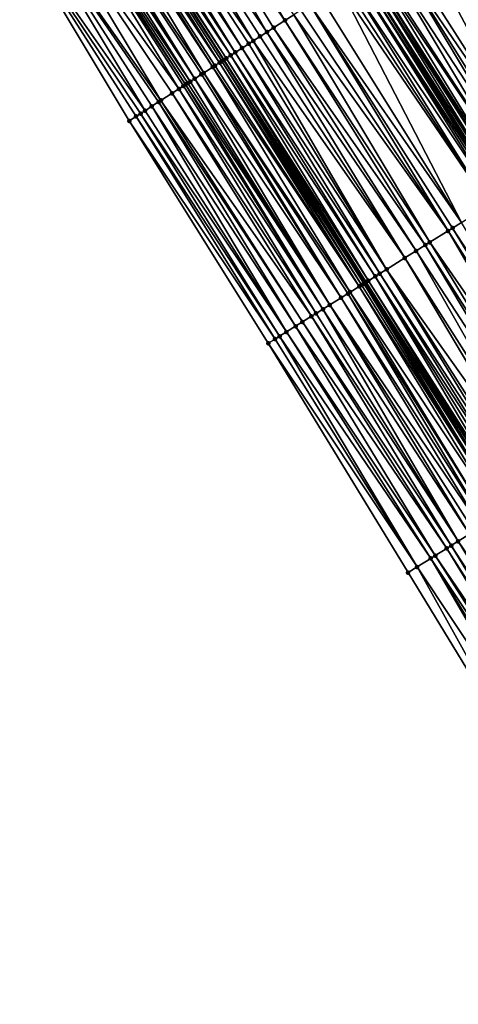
# Model space of a CAD drawing. Header units: feet. Extents: x 2004186 to 2014793, y 836912 to 864902.
# Tile 453 of 974: x 2009824 to 2009856, y 848911 to 848984. Entities that reach past the tile are written whole.
import ezdxf

# ---------------------------------------------------------------- set-up
doc = ezdxf.new("R2010")
doc.units = ezdxf.units.FT
doc.header["$LTSCALE"] = 100
doc.header["$MEASUREMENT"] = 0
for name, color, linetype, lineweight in [('EP_Travel Lane', 5, 'Continuous', 40), ('GPL_Skip Line', 2, 'Continuous', 40), ('Road Shots', 4, 'Continuous', 200), ('Road X-Section', 30, 'Continuous', 13)]:
    doc.layers.add(name, color=color, linetype=linetype, lineweight=lineweight)
doc.layers.add('I-77 SB_MM21-27-Surface-Border', color=7, linetype='Continuous')
doc.layers.add('I-77 SB_MM21-27-Surface-TIN', color=7, linetype='Continuous')

msp = doc.modelspace()

# ---------------------------------------------------------------- linework, layer by layer
at = {"layer": 'EP_Travel Lane'}
msp.add_polyline3d([(2009922.732590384, 848845.9093054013, 427.7466532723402), (2009912.311521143, 848862.9794874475, 427.6353479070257), (2009901.890393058, 848880.049765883, 427.5545564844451), (2009891.469273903, 848897.1200296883, 427.4691715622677), (2009881.063165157, 848913.8753565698, 427.4190355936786), (2009870.463312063, 848930.8352990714, 427.3590392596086), (2009859.863490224, 848947.7951915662, 427.2796639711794), (2009849.263633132, 848964.755140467, 427.2221198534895), (2009838.720720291, 848981.3424521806, 427.1364189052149), (2009827.963152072, 848998.2030135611, 427.0771608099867), (2009817.205627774, 849015.0635061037, 426.9972308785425), (2009806.448035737, 849031.9241048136, 426.949170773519), (2009795.557487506, 849048.2402471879, 426.8732766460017), (2009784.392036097, 849064.8334639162, 426.7987282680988), (2009773.226573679, 849081.4266970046, 426.7300865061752), (2009762.061131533, 849098.0198999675, 426.6504041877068), (2009750.965655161, 849114.3226856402, 426.583410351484)], dxfattribs=at)
at = {"layer": 'GPL_Skip Line'}
msp.add_polyline3d([(2009933.158281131, 848852.2558033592, 428.2070710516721), (2009922.774190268, 848869.3486734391, 428.1384617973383), (2009912.390098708, 848886.4415446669, 428.0702190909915), (2009902.006056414, 848903.5343347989, 427.976362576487), (2009891.530412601, 848920.4104319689, 427.9136971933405), (2009880.92433474, 848937.3665026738, 427.8573967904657), (2009870.318280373, 848954.3225358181, 427.7865722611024), (2009859.712203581, 848971.2786048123, 427.72960863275), (2009849.022044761, 848987.9779411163, 427.6566642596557), (2009838.194197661, 849004.7931455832, 427.5752317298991), (2009827.36634023, 849021.608366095, 427.4986247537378), (2009816.538476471, 849038.4235964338, 427.4249755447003), (2009805.637161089, 849054.960949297, 427.3642147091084), (2009794.594976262, 849071.6363890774, 427.304301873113), (2009783.5527462, 849088.3118971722, 427.2693528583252), (2009772.510594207, 849104.9872873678, 427.1912455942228), (2009761.310572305, 849121.3920772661, 427.0964918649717)], dxfattribs=at)
at = {"layer": 'I-77 SB_MM21-27-Surface-Border', "color": 3, "linetype": 'ByBlock', "lineweight": -2}
msp.add_polyline3d([(2009916.190808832, 848841.9269525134, 427.4272913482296), (2009906.306348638, 848859.323898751, 427.3652300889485), (2009894.37184794, 848875.4729130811, 427.2132154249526), (2009883.974851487, 848892.5579192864, 427.142303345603), (2009873.97081867, 848909.4472396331, 427.0527480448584), (2009862.872036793, 848926.0958827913, 427.0244709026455), (2009852.451987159, 848943.1679908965, 426.9473174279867), (2009842.031924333, 848960.2401201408, 426.8784663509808), (2009831.674598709, 848976.8038825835, 426.8050204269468), (2009821.351448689, 848993.9443379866, 426.7822035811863), (2009811.028325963, 849011.0847510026, 426.7466182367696), (2009801.041554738, 849028.441653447, 426.6923110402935), (2009791.258311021, 849045.3737114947, 426.6573367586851), (2009780.997530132, 849062.5701654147, 426.6372701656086), (2009770.903162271, 849079.8775549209, 426.6196813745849), (2009759.976796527, 849096.630165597, 426.552056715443), (2009748.890434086, 849112.9045776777, 426.4880582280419)], dxfattribs=at)
at = {"layer": 'I-77 SB_MM21-27-Surface-TIN', "color": 128, "linetype": 'ByBlock', "lineweight": -2}
for points in [[(2009832.95303116, 849001.4171747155, 427.3256394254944), (2009831.944198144, 849000.7673624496, 427.2782707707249), (2009843.276117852, 848984.276817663, 427.3780630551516)], [(2009832.95303116, 849001.4171747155, 427.3256394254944), (2009843.276117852, 848984.276817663, 427.3780630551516), (2009843.948677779, 848984.7100187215, 427.4074997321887)], [(2009831.944198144, 849000.7673624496, 427.2782707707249), (2009830.59909195, 848999.9009391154, 427.2130119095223), (2009841.931010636, 848983.4103959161, 427.3132814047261)], [(2009831.944198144, 849000.7673624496, 427.2782707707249), (2009842.435431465, 848983.7352953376, 427.3349458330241), (2009843.276117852, 848984.276817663, 427.3780630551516)], [(2009831.944198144, 849000.7673624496, 427.2782707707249), (2009841.931010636, 848983.4103959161, 427.3132814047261), (2009842.435431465, 848983.7352953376, 427.3349458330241)], [(2009830.59909195, 848999.9009391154, 427.2130119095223), (2009829.590269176, 848999.2511109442, 427.1608559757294), (2009840.922197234, 848982.7605531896, 427.256744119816)], [(2009830.59909195, 848999.9009391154, 427.2130119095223), (2009841.426600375, 848983.0854800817, 427.286676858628), (2009841.931010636, 848983.4103959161, 427.3132814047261)], [(2009830.59909195, 848999.9009391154, 427.2130119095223), (2009840.922197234, 848982.7605531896, 427.256744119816), (2009841.426600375, 848983.0854800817, 427.286676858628)], [(2009829.590269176, 848999.2511109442, 427.1608559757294), (2009829.085844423, 848998.9262176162, 427.1410258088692), (2009840.081497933, 848982.2190509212, 427.2196637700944)], [(2009829.590269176, 848999.2511109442, 427.1608559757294), (2009840.585925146, 848982.5439404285, 427.2383441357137), (2009840.922197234, 848982.7605531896, 427.256744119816)], [(2009829.590269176, 848999.2511109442, 427.1608559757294), (2009840.081497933, 848982.2190509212, 427.2196637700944), (2009840.585925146, 848982.5439404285, 427.2383441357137)], [(2009828.581431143, 848998.6013064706, 427.1158327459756), (2009828.077034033, 848998.2763702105, 427.0830805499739), (2009839.240809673, 848981.6775315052, 427.1774222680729)], [(2009829.085844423, 848998.9262176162, 427.1410258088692), (2009828.581431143, 848998.6013064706, 427.1158327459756), (2009839.577079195, 848981.8941482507, 427.1970214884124)], [(2009828.581431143, 848998.6013064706, 427.1158327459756), (2009839.240809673, 848981.6775315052, 427.1774222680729), (2009839.577079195, 848981.8941482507, 427.1970214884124)], [(2009829.085844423, 848998.9262176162, 427.1410258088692), (2009839.577079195, 848981.8941482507, 427.1970214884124), (2009840.081497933, 848982.2190509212, 427.2196637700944)], [(2009827.236292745, 848997.7349331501, 427.0656274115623), (2009826.900012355, 848997.5183332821, 427.0511081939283), (2009837.895704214, 848980.8111070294, 427.1118191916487)], [(2009827.740748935, 848998.0597776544, 427.0707621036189), (2009827.236292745, 848997.7349331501, 427.0656274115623), (2009838.400161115, 848981.1359504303, 427.1166220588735)], [(2009827.236292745, 848997.7349331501, 427.0656274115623), (2009838.063846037, 848980.9194044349, 427.1183177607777), (2009838.400161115, 848981.1359504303, 427.1166220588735)], [(2009827.236292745, 848997.7349331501, 427.0656274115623), (2009837.895704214, 848980.8111070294, 427.1118191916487), (2009838.063846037, 848980.9194044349, 427.1183177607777)], [(2009827.908897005, 848998.1680653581, 427.0743405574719), (2009827.740748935, 848998.0597776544, 427.0707621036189), (2009838.720720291, 848981.3424521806, 427.1364189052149)], [(2009827.740748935, 848998.0597776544, 427.0707621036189), (2009838.568301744, 848981.2442496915, 427.12367912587), (2009838.720720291, 848981.3424521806, 427.1364189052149)], [(2009827.740748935, 848998.0597776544, 427.0707621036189), (2009838.400161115, 848981.1359504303, 427.1166220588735), (2009838.568301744, 848981.2442496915, 427.12367912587)], [(2009827.908897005, 848998.1680653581, 427.0743405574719), (2009838.720720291, 848981.3424521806, 427.1364189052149), (2009827.963152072, 848998.2030135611, 427.0771608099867)], [(2009828.077034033, 848998.2763702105, 427.0830805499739), (2009827.963152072, 848998.2030135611, 427.0771608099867), (2009838.904553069, 848981.4608946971, 427.1517844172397)], [(2009838.904553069, 848981.4608946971, 427.1517844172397), (2009827.963152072, 848998.2030135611, 427.0771608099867), (2009838.720720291, 848981.3424521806, 427.1364189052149)], [(2009828.077034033, 848998.2763702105, 427.0830805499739), (2009838.904553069, 848981.4608946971, 427.1517844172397), (2009839.240809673, 848981.6775315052, 427.1774222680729)], [(2009826.059279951, 848996.9768824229, 427.029501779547), (2009825.72299296, 848996.7602928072, 427.0180684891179), (2009836.550562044, 848979.9447395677, 427.0633767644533)], [(2009826.900012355, 848997.5183332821, 427.0511081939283), (2009826.059279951, 848996.9768824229, 427.029501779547), (2009837.223154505, 848980.3778901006, 427.0776057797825)], [(2009826.059279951, 848996.9768824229, 427.029501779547), (2009837.055009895, 848980.269597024, 427.0724100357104), (2009837.223154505, 848980.3778901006, 427.0776057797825)], [(2009826.059279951, 848996.9768824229, 427.029501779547), (2009836.550562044, 848979.9447395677, 427.0633767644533), (2009837.055009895, 848980.269597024, 427.0724100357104)], [(2009826.900012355, 848997.5183332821, 427.0511081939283), (2009837.223154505, 848980.3778901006, 427.0776057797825), (2009837.895704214, 848980.8111070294, 427.1118191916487)], [(2009824.882354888, 848996.218695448, 426.9523672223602), (2009823.705394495, 848995.4605633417, 426.891747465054), (2009835.373587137, 848979.1866300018, 427.0095409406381)], [(2009825.050485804, 848996.327009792, 426.9639640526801), (2009824.882354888, 848996.218695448, 426.9523672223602), (2009835.878011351, 848979.5115241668, 427.0296232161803)], [(2009824.882354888, 848996.218695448, 426.9523672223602), (2009835.709868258, 848979.4032287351, 427.0237186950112), (2009835.878011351, 848979.5115241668, 427.0296232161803)], [(2009824.882354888, 848996.218695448, 426.9523672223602), (2009835.373587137, 848979.1866300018, 427.0095409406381), (2009835.709868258, 848979.4032287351, 427.0237186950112)], [(2009825.554859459, 848996.6519824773, 427.0076797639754), (2009825.050485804, 848996.327009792, 426.9639640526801), (2009836.214275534, 848979.7281492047, 427.0517183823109)], [(2009825.050485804, 848996.327009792, 426.9639640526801), (2009836.046145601, 848979.6198333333, 427.0396617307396), (2009836.214275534, 848979.7281492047, 427.0517183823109)], [(2009825.050485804, 848996.327009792, 426.9639640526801), (2009835.878011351, 848979.5115241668, 427.0296232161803), (2009836.046145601, 848979.6198333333, 427.0396617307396)], [(2009825.72299296, 848996.7602928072, 427.0180684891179), (2009825.554859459, 848996.6519824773, 427.0076797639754), (2009836.550562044, 848979.9447395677, 427.0633767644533)], [(2009825.554859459, 848996.6519824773, 427.0076797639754), (2009836.214275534, 848979.7281492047, 427.0517183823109), (2009836.550562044, 848979.9447395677, 427.0633767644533)], [(2009823.705394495, 848995.4605633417, 426.891747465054), (2009822.528414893, 848994.702461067, 426.8401066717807), (2009834.028513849, 848978.3201555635, 426.9288997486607)], [(2009823.705394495, 848995.4605633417, 426.891747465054), (2009834.869183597, 848978.8617037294, 426.9797947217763), (2009835.373587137, 848979.1866300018, 427.0095409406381)], [(2009823.705394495, 848995.4605633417, 426.891747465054), (2009834.028513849, 848978.3201555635, 426.9288997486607), (2009834.869183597, 848978.8617037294, 426.9797947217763)], [(2009822.528414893, 848994.702461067, 426.8401066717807), (2009821.351448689, 848993.9443379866, 426.7822035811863), (2009832.851546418, 848977.5620343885, 426.8715697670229)], [(2009822.528414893, 848994.702461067, 426.8401066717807), (2009833.860373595, 848978.2118557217, 426.9216678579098), (2009834.028513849, 848978.3201555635, 426.9288997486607)], [(2009822.528414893, 848994.702461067, 426.8401066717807), (2009833.355964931, 848977.886937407, 426.8943168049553), (2009833.860373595, 848978.2118557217, 426.9216678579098)], [(2009822.528414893, 848994.702461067, 426.8401066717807), (2009832.851546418, 848977.5620343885, 426.8715697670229), (2009833.355964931, 848977.886937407, 426.8943168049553)], [(2009821.351448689, 848993.9443379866, 426.7822035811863), (2009832.515274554, 848977.3454212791, 426.8530649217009), (2009832.851546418, 848977.5620343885, 426.8715697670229)], [(2009821.351448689, 848993.9443379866, 426.7822035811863), (2009832.179007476, 848977.1288007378, 426.8323232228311), (2009832.515274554, 848977.3454212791, 426.8530649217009)], [(2009821.351448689, 848993.9443379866, 426.7822035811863), (2009831.674598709, 848976.8038825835, 426.8050204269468), (2009832.179007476, 848977.1288007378, 426.8323232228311)], [(2009856.222810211, 848992.6160719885, 427.9850357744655), (2009855.045833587, 848991.8579650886, 427.9320023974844), (2009865.613315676, 848974.9628234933, 427.9930209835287)], [(2009855.045833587, 848991.8579650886, 427.9320023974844), (2009854.036986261, 848991.2081750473, 427.891322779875), (2009864.93470756, 848974.5391596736, 427.9652160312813)], [(2009855.045833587, 848991.8579650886, 427.9320023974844), (2009864.93470756, 848974.5391596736, 427.9652160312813), (2009865.613315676, 848974.9628234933, 427.9930209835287)], [(2009854.036986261, 848991.2081750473, 427.891322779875), (2009853.19629057, 848990.6666671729, 427.852555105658), (2009863.916807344, 848973.9036447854, 427.9161389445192)], [(2009854.036986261, 848991.2081750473, 427.891322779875), (2009863.916807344, 848973.9036447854, 427.9161389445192), (2009864.93470756, 848974.5391596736, 427.9652160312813)], [(2009853.19629057, 848990.6666671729, 427.852555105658), (2009851.851169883, 848989.800266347, 427.7940704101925), (2009862.559600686, 848973.0563018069, 427.854628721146)], [(2009853.19629057, 848990.6666671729, 427.852555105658), (2009862.559600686, 848973.0563018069, 427.854628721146), (2009863.916807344, 848973.9036447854, 427.9161389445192)], [(2009851.851169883, 848989.800266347, 427.7940704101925), (2009851.346753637, 848989.4753598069, 427.7702633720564), (2009862.559600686, 848973.0563018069, 427.854628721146)], [(2009850.674194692, 848989.0421572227, 427.7403674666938), (2009850.001615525, 848988.6089860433, 427.7199241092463), (2009860.863073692, 848971.997152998, 427.7892476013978)], [(2009851.346753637, 848989.4753598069, 427.7702633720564), (2009850.674194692, 848989.0421572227, 427.7403674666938), (2009861.541692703, 848972.4207993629, 427.8103384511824)], [(2009850.674194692, 848989.0421572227, 427.7403674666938), (2009860.863073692, 848971.997152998, 427.7892476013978), (2009861.541692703, 848972.4207993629, 427.8103384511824)], [(2009851.346753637, 848989.4753598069, 427.7702633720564), (2009861.880996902, 848972.6326310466, 427.8241539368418), (2009862.559600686, 848973.0563018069, 427.854628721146)], [(2009851.346753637, 848989.4753598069, 427.7702633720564), (2009861.541692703, 848972.4207993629, 427.8103384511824), (2009861.880996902, 848972.6326310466, 427.8241539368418)], [(2009849.329071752, 848988.1757598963, 427.6829361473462), (2009849.022044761, 848987.9779411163, 427.6566642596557), (2009859.712203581, 848971.2786048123, 427.72960863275)], [(2009849.497199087, 848988.2840798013, 427.6962068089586), (2009849.329071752, 848988.1757598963, 427.6829361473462), (2009860.014826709, 848971.4675521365, 427.7463800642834)], [(2009849.329071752, 848988.1757598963, 427.6829361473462), (2009859.712203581, 848971.2786048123, 427.72960863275), (2009860.014826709, 848971.4675521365, 427.7463800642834)], [(2009849.833476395, 848988.5006844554, 427.712166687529), (2009849.497199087, 848988.2840798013, 427.6962068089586), (2009860.184466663, 848971.5734874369, 427.760772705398)], [(2009849.497199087, 848988.2840798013, 427.6962068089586), (2009860.014826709, 848971.4675521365, 427.7463800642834), (2009860.184466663, 848971.5734874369, 427.760772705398)], [(2009850.001615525, 848988.6089860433, 427.7199241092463), (2009849.833476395, 848988.5006844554, 427.712166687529), (2009860.863073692, 848971.997152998, 427.7892476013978)], [(2009849.833476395, 848988.5006844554, 427.712166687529), (2009860.184466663, 848971.5734874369, 427.760772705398), (2009860.863073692, 848971.997152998, 427.7892476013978)], [(2009848.48840525, 848987.6342066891, 427.6305238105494), (2009847.983950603, 848987.3093597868, 427.6246670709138), (2009858.996924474, 848970.8320404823, 427.6985470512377)], [(2009848.824696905, 848987.8507890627, 427.6397774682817), (2009848.48840525, 848987.6342066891, 427.6305238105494), (2009859.336229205, 848971.0438713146, 427.7120350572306)], [(2009848.48840525, 848987.6342066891, 427.6305238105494), (2009859.166579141, 848970.937952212, 427.703873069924), (2009859.336229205, 848971.0438713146, 427.7120350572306)], [(2009848.48840525, 848987.6342066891, 427.6305238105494), (2009858.996924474, 848970.8320404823, 427.6985470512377), (2009859.166579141, 848970.937952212, 427.703873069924)], [(2009848.824696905, 848987.8507890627, 427.6397774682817), (2009859.505882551, 848971.1497851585, 427.7181742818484), (2009849.022044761, 848987.9779411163, 427.6566642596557)], [(2009848.824696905, 848987.8507890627, 427.6397774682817), (2009859.336229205, 848971.0438713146, 427.7120350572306), (2009859.505882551, 848971.1497851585, 427.7181742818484)], [(2009859.505882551, 848971.1497851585, 427.7181742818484), (2009859.712203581, 848971.2786048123, 427.72960863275), (2009849.022044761, 848987.9779411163, 427.6566642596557)], [(2009847.311398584, 848986.8761464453, 427.5915333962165), (2009845.966312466, 848986.0096919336, 427.5168899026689), (2009856.452175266, 848969.2432511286, 427.5750339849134)], [(2009847.647666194, 848987.0927661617, 427.61202679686), (2009847.311398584, 848986.8761464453, 427.5915333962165), (2009858.487964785, 848970.5142983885, 427.6799132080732)], [(2009847.311398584, 848986.8761464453, 427.5915333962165), (2009856.452175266, 848969.2432511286, 427.5750339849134), (2009858.487964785, 848970.5142983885, 427.6799132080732)], [(2009847.983950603, 848987.3093597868, 427.6246670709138), (2009847.647666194, 848987.0927661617, 427.61202679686), (2009858.487964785, 848970.5142983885, 427.6799132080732)], [(2009847.983950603, 848987.3093597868, 427.6246670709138), (2009858.487964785, 848970.5142983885, 427.6799132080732), (2009858.996924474, 848970.8320404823, 427.6985470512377)], [(2009845.966312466, 848986.0096919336, 427.5168899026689), (2009845.125645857, 848985.4681388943, 427.464528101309), (2009856.452175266, 848969.2432511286, 427.5750339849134)], [(2009845.125645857, 848985.4681388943, 427.464528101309), (2009844.45309924, 848985.0349171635, 427.42886930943), (2009855.434291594, 848968.6077097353, 427.5157615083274)], [(2009845.125645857, 848985.4681388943, 427.464528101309), (2009855.773589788, 848968.8195510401, 427.5332778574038), (2009856.452175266, 848969.2432511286, 427.5750339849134)], [(2009845.125645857, 848985.4681388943, 427.464528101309), (2009855.434291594, 848968.6077097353, 427.5157615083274), (2009855.773589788, 848968.8195510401, 427.5332778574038)], [(2009843.948677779, 848984.7100187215, 427.4074997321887), (2009843.276117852, 848984.276817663, 427.3780630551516), (2009854.077082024, 848967.7603714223, 427.4560458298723)], [(2009844.45309924, 848985.0349171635, 427.42886930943), (2009843.948677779, 848984.7100187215, 427.4074997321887), (2009855.434291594, 848968.6077097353, 427.5157615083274)], [(2009843.948677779, 848984.7100187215, 427.4074997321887), (2009854.077082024, 848967.7603714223, 427.4560458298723), (2009855.434291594, 848968.6077097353, 427.5157615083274)], [(2009842.435431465, 848983.7352953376, 427.3349458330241), (2009841.931010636, 848983.4103959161, 427.3132814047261), (2009853.059191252, 848967.1248414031, 427.4011485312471)], [(2009843.276117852, 848984.276817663, 427.3780630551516), (2009842.435431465, 848983.7352953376, 427.3349458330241), (2009853.737783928, 848967.5485299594, 427.4384686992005)], [(2009842.435431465, 848983.7352953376, 427.3349458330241), (2009853.059191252, 848967.1248414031, 427.4011485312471), (2009853.737783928, 848967.5485299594, 427.4384686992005)], [(2009843.276117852, 848984.276817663, 427.3780630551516), (2009853.737783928, 848967.5485299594, 427.4384686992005), (2009854.077082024, 848967.7603714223, 427.4560458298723)], [(2009841.426600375, 848983.0854800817, 427.286676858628), (2009840.922197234, 848982.7605531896, 427.256744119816), (2009852.210943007, 848966.5952425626, 427.3590584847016)], [(2009841.931010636, 848983.4103959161, 427.3132814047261), (2009841.426600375, 848983.0854800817, 427.286676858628), (2009852.210943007, 848966.5952425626, 427.3590584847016)], [(2009841.931010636, 848983.4103959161, 427.3132814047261), (2009852.210943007, 848966.5952425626, 427.3590584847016), (2009853.059191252, 848967.1248414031, 427.4011485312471)], [(2009840.081497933, 848982.2190509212, 427.2196637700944), (2009839.577079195, 848981.8941482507, 427.1970214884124), (2009850.344790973, 848965.4301345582, 427.2700932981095)], [(2009840.585925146, 848982.5439404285, 427.2383441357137), (2009840.081497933, 848982.2190509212, 427.2196637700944), (2009850.853753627, 848965.7478719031, 427.2869004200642)], [(2009840.081497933, 848982.2190509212, 427.2196637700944), (2009850.344790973, 848965.4301345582, 427.2700932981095), (2009850.853753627, 848965.7478719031, 427.2869004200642)], [(2009840.922197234, 848982.7605531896, 427.256744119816), (2009840.585925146, 848982.5439404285, 427.2383441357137), (2009850.853753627, 848965.7478719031, 427.2869004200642)], [(2009840.922197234, 848982.7605531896, 427.256744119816), (2009850.853753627, 848965.7478719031, 427.2869004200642), (2009852.210943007, 848966.5952425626, 427.3590584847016)], [(2009839.240809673, 848981.6775315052, 427.1774222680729), (2009838.904553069, 848981.4608946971, 427.1517844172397), (2009849.496547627, 848964.9005278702, 427.2249845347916)], [(2009839.577079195, 848981.8941482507, 427.1970214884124), (2009839.240809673, 848981.6775315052, 427.1774222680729), (2009850.005487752, 848965.2183013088, 427.2556754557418)], [(2009839.240809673, 848981.6775315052, 427.1774222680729), (2009849.496547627, 848964.9005278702, 427.2249845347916), (2009850.005487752, 848965.2183013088, 427.2556754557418)], [(2009839.577079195, 848981.8941482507, 427.1970214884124), (2009850.005487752, 848965.2183013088, 427.2556754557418), (2009850.344790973, 848965.4301345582, 427.2700932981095)], [(2009837.895704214, 848980.8111070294, 427.1118191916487), (2009837.223154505, 848980.3778901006, 427.0776057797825), (2009848.139304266, 848964.0532436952, 427.1860935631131)], [(2009838.063846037, 848980.9194044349, 427.1183177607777), (2009837.895704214, 848980.8111070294, 427.1118191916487), (2009848.817894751, 848964.4769357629, 427.2247643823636)], [(2009837.895704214, 848980.8111070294, 427.1118191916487), (2009848.139304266, 848964.0532436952, 427.1860935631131), (2009848.817894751, 848964.4769357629, 427.2247643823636)], [(2009838.400161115, 848981.1359504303, 427.1166220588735), (2009838.063846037, 848980.9194044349, 427.1183177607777), (2009848.817894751, 848964.4769357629, 427.2247643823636)], [(2009838.568301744, 848981.2442496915, 427.12367912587), (2009838.400161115, 848981.1359504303, 427.1166220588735), (2009848.987553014, 848964.5828417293, 427.2278734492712)], [(2009838.400161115, 848981.1359504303, 427.1166220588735), (2009848.817894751, 848964.4769357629, 427.2247643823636), (2009848.987553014, 848964.5828417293, 427.2278734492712)], [(2009838.568301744, 848981.2442496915, 427.12367912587), (2009849.157219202, 848964.6887350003, 427.2260990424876), (2009838.720720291, 848981.3424521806, 427.1364189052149)], [(2009838.568301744, 848981.2442496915, 427.12367912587), (2009848.987553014, 848964.5828417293, 427.2278734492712), (2009849.157219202, 848964.6887350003, 427.2260990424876)], [(2009838.904553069, 848981.4608946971, 427.1517844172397), (2009838.720720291, 848981.3424521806, 427.1364189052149), (2009849.326892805, 848964.7946163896, 427.2197543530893)], [(2009849.157219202, 848964.6887350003, 427.2260990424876), (2009849.263633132, 848964.755140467, 427.2221198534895), (2009838.720720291, 848981.3424521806, 427.1364189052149)], [(2009849.326892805, 848964.7946163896, 427.2197543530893), (2009838.720720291, 848981.3424521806, 427.1364189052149), (2009849.263633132, 848964.755140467, 427.2221198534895)], [(2009838.904553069, 848981.4608946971, 427.1517844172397), (2009849.326892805, 848964.7946163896, 427.2197543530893), (2009849.496547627, 848964.9005278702, 427.2249845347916)], [(2009837.055009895, 848980.269597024, 427.0724100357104), (2009836.550562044, 848979.9447395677, 427.0633767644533), (2009847.460686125, 848963.6295959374, 427.1644669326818)], [(2009837.223154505, 848980.3778901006, 427.0776057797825), (2009837.055009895, 848980.269597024, 427.0724100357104), (2009847.460686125, 848963.6295959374, 427.1644669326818)], [(2009837.223154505, 848980.3778901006, 427.0776057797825), (2009847.969648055, 848963.9473344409, 427.1817197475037), (2009848.139304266, 848964.0532436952, 427.1860935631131)], [(2009837.223154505, 848980.3778901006, 427.0776057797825), (2009847.460686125, 848963.6295959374, 427.1644669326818), (2009847.969648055, 848963.9473344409, 427.1817197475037)], [(2009835.709868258, 848979.4032287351, 427.0237186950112), (2009835.373587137, 848979.1866300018, 427.0095409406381), (2009846.103489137, 848962.7822374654, 427.0969968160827)], [(2009835.878011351, 848979.5115241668, 427.0296232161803), (2009835.709868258, 848979.4032287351, 427.0237186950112), (2009846.103489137, 848962.7822374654, 427.0969968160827)], [(2009836.046145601, 848979.6198333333, 427.0396617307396), (2009835.878011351, 848979.5115241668, 427.0296232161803), (2009846.612437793, 848963.0999972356, 427.1224301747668)], [(2009835.878011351, 848979.5115241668, 427.0296232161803), (2009846.103489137, 848962.7822374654, 427.0969968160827), (2009846.612437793, 848963.0999972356, 427.1224301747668)], [(2009836.214275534, 848979.7281492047, 427.0517183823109), (2009836.046145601, 848979.6198333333, 427.0396617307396), (2009846.612437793, 848963.0999972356, 427.1224301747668)], [(2009836.550562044, 848979.9447395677, 427.0633767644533), (2009836.214275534, 848979.7281492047, 427.0517183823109), (2009846.612437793, 848963.0999972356, 427.1224301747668)], [(2009836.550562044, 848979.9447395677, 427.0633767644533), (2009846.612437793, 848963.0999972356, 427.1224301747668), (2009847.460686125, 848963.6295959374, 427.1644669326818)], [(2009834.869183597, 848978.8617037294, 426.9797947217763), (2009834.028513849, 848978.3201555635, 426.9288997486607), (2009845.255249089, 848962.2526254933, 427.0498556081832)], [(2009835.373587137, 848979.1866300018, 427.0095409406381), (2009834.869183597, 848978.8617037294, 426.9797947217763), (2009845.594540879, 848962.4644770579, 427.071318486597)], [(2009834.869183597, 848978.8617037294, 426.9797947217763), (2009845.255249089, 848962.2526254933, 427.0498556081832), (2009845.594540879, 848962.4644770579, 427.071318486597)], [(2009835.373587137, 848979.1866300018, 427.0095409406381), (2009845.594540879, 848962.4644770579, 427.071318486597), (2009846.103489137, 848962.7822374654, 427.0969968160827)], [(2009833.355964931, 848977.886937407, 426.8943168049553), (2009832.851546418, 848977.5620343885, 426.8715697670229), (2009843.389119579, 848961.0874814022, 426.9470093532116)], [(2009833.860373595, 848978.2118557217, 426.9216678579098), (2009833.355964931, 848977.886937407, 426.8943168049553), (2009844.067708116, 848961.5111765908, 426.9868806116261)], [(2009833.355964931, 848977.886937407, 426.8943168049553), (2009843.389119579, 848961.0874814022, 426.9470093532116), (2009844.067708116, 848961.5111765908, 426.9868806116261)], [(2009834.028513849, 848978.3201555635, 426.9288997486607), (2009833.860373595, 848978.2118557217, 426.9216678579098), (2009844.576660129, 848961.828930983, 427.010245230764)], [(2009833.860373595, 848978.2118557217, 426.9216678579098), (2009844.067708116, 848961.5111765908, 426.9868806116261), (2009844.576660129, 848961.828930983, 427.010245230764)], [(2009834.028513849, 848978.3201555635, 426.9288997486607), (2009844.576660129, 848961.828930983, 427.010245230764), (2009845.255249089, 848962.2526254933, 427.0498556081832)], [(2009832.179007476, 848977.1288007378, 426.8323232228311), (2009831.674598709, 848976.8038825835, 426.8050204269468), (2009842.540882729, 848960.5578643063, 426.8978971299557)], [(2009832.515274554, 848977.3454212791, 426.8530649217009), (2009832.179007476, 848977.1288007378, 426.8323232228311), (2009842.880181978, 848960.76970392, 426.9147630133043)], [(2009832.179007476, 848977.1288007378, 426.8323232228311), (2009842.540882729, 848960.5578643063, 426.8978971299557), (2009842.880181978, 848960.76970392, 426.9147630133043)], [(2009832.851546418, 848977.5620343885, 426.8715697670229), (2009832.515274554, 848977.3454212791, 426.8530649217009), (2009843.389119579, 848961.0874814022, 426.9470093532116)], [(2009832.515274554, 848977.3454212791, 426.8530649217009), (2009842.880181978, 848960.76970392, 426.9147630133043), (2009843.389119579, 848961.0874814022, 426.9470093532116)], [(2009831.674598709, 848976.8038825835, 426.8050204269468), (2009842.031924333, 848960.2401201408, 426.8784663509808), (2009842.540882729, 848960.5578643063, 426.8978971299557)], [(2009856.452175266, 848969.2432511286, 427.5750339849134), (2009855.773589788, 848968.8195510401, 427.5332778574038), (2009866.70260748, 848952.0651716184, 427.6237789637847)], [(2009855.434291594, 848968.6077097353, 427.5157615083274), (2009854.077082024, 848967.7603714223, 427.4560458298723), (2009865.51506723, 848951.323721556, 427.5603543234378)], [(2009855.773589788, 848968.8195510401, 427.5332778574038), (2009855.434291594, 848968.6077097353, 427.5157615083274), (2009866.193667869, 848951.7473973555, 427.5927695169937)], [(2009855.434291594, 848968.6077097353, 427.5157615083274), (2009865.51506723, 848951.323721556, 427.5603543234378), (2009866.193667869, 848951.7473973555, 427.5927695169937)], [(2009855.773589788, 848968.8195510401, 427.5332778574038), (2009866.193667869, 848951.7473973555, 427.5927695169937), (2009866.70260748, 848952.0651716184, 427.6237789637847)], [(2009853.737783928, 848967.5485299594, 427.4384686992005), (2009853.059191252, 848967.1248414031, 427.4011485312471), (2009863.988211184, 848950.3704583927, 427.4902610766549)], [(2009854.077082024, 848967.7603714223, 427.4560458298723), (2009853.737783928, 848967.5485299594, 427.4384686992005), (2009864.497158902, 848950.6882196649, 427.5162736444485)], [(2009853.737783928, 848967.5485299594, 427.4384686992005), (2009863.988211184, 848950.3704583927, 427.4902610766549), (2009864.497158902, 848950.6882196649, 427.5162736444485)], [(2009854.077082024, 848967.7603714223, 427.4560458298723), (2009864.497158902, 848950.6882196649, 427.5162736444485), (2009865.51506723, 848951.323721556, 427.5603543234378)], [(2009853.059191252, 848967.1248414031, 427.4011485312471), (2009852.210943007, 848966.5952425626, 427.3590584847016), (2009862.970309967, 848949.7349451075, 427.4417975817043)], [(2009853.059191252, 848967.1248414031, 427.4011485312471), (2009862.970309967, 848949.7349451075, 427.4417975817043), (2009863.988211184, 848950.3704583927, 427.4902610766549)], [(2009852.210943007, 848966.5952425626, 427.3590584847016), (2009850.853753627, 848965.7478719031, 427.2869004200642), (2009862.461367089, 848949.4171760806, 427.412802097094)], [(2009852.210943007, 848966.5952425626, 427.3590584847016), (2009862.461367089, 848949.4171760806, 427.412802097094), (2009862.970309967, 848949.7349451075, 427.4417975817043)], [(2009850.344790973, 848965.4301345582, 427.2700932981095), (2009850.005487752, 848965.2183013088, 427.2556754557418), (2009860.934518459, 848948.4639010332, 427.3381375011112)], [(2009850.853753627, 848965.7478719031, 427.2869004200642), (2009850.344790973, 848965.4301345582, 427.2700932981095), (2009861.27381923, 848948.6757382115, 427.3540676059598)], [(2009850.344790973, 848965.4301345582, 427.2700932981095), (2009860.934518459, 848948.4639010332, 427.3381375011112), (2009861.27381923, 848948.6757382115, 427.3540676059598)], [(2009850.853753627, 848965.7478719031, 427.2869004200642), (2009861.613124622, 848948.8875679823, 427.3671483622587), (2009862.461367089, 848949.4171760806, 427.412802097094)], [(2009850.853753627, 848965.7478719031, 427.2869004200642), (2009861.27381923, 848948.6757382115, 427.3540676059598), (2009861.613124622, 848948.8875679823, 427.3671483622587)], [(2009849.157219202, 848964.6887350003, 427.2260990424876), (2009848.987553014, 848964.5828417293, 427.2278734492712), (2009859.577298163, 848947.6165799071, 427.2850288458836)], [(2009849.157219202, 848964.6887350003, 427.2260990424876), (2009859.863490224, 848947.7951915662, 427.2796639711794), (2009849.263633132, 848964.755140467, 427.2221198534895)], [(2009849.157219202, 848964.6887350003, 427.2260990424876), (2009859.577298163, 848947.6165799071, 427.2850288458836), (2009859.863490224, 848947.7951915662, 427.2796639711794)], [(2009849.326892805, 848964.7946163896, 427.2197543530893), (2009849.263633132, 848964.755140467, 427.2221198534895), (2009859.863490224, 848947.7951915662, 427.2796639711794)], [(2009849.496547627, 848964.9005278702, 427.2249845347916), (2009849.326892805, 848964.7946163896, 427.2197543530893), (2009860.086291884, 848947.9342674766, 427.282690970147)], [(2009849.326892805, 848964.7946163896, 427.2197543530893), (2009859.863490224, 848947.7951915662, 427.2796639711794), (2009859.916635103, 848947.828359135, 427.2786677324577)], [(2009849.326892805, 848964.7946163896, 427.2197543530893), (2009859.916635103, 848947.828359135, 427.2786677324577), (2009860.086291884, 848947.9342674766, 427.282690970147)], [(2009850.005487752, 848965.2183013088, 427.2556754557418), (2009849.496547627, 848964.9005278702, 427.2249845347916), (2009860.255938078, 848948.0401927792, 427.2932384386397)], [(2009849.496547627, 848964.9005278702, 427.2249845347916), (2009860.086291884, 848947.9342674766, 427.282690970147), (2009860.255938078, 848948.0401927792, 427.2932384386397)], [(2009850.005487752, 848965.2183013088, 427.2556754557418), (2009860.59522336, 848948.2520547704, 427.3187130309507), (2009860.934518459, 848948.4639010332, 427.3381375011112)], [(2009850.005487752, 848965.2183013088, 427.2556754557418), (2009860.255938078, 848948.0401927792, 427.2932384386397), (2009860.59522336, 848948.2520547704, 427.3187130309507)], [(2009847.969648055, 848963.9473344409, 427.1817197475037), (2009847.460686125, 848963.6295959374, 427.1644669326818), (2009858.220070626, 848946.7692703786, 427.2363812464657)], [(2009848.139304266, 848964.0532436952, 427.1860935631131), (2009847.969648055, 848963.9473344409, 427.1817197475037), (2009858.559370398, 848946.9811091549, 427.2529259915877)], [(2009847.969648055, 848963.9473344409, 427.1817197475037), (2009858.220070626, 848946.7692703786, 427.2363812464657), (2009858.559370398, 848946.9811091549, 427.2529259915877)], [(2009848.817894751, 848964.4769357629, 427.2247643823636), (2009848.139304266, 848964.0532436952, 427.1860935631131), (2009859.237984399, 848947.4047635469, 427.2771065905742)], [(2009848.139304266, 848964.0532436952, 427.1860935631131), (2009858.559370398, 848946.9811091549, 427.2529259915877), (2009859.237984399, 848947.4047635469, 427.2771065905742)], [(2009848.987553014, 848964.5828417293, 427.2278734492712), (2009848.817894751, 848964.4769357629, 427.2247643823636), (2009859.577298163, 848947.6165799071, 427.2850288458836)], [(2009848.817894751, 848964.4769357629, 427.2247643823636), (2009859.237984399, 848947.4047635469, 427.2771065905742), (2009859.577298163, 848947.6165799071, 427.2850288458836)], [(2009847.460686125, 848963.6295959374, 427.1644669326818), (2009846.612437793, 848963.0999972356, 427.1224301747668), (2009857.880777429, 848946.5574210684, 427.2157845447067)], [(2009847.460686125, 848963.6295959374, 427.1644669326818), (2009857.880777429, 848946.5574210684, 427.2157845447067), (2009858.220070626, 848946.7692703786, 427.2363812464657)], [(2009845.594540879, 848962.4644770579, 427.071318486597), (2009845.255249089, 848962.2526254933, 427.0498556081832), (2009856.184281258, 848945.4982228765, 427.1314025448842)], [(2009846.103489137, 848962.7822374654, 427.0969968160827), (2009845.594540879, 848962.4644770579, 427.071318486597), (2009856.184281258, 848945.4982228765, 427.1314025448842)], [(2009846.612437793, 848963.0999972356, 427.1224301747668), (2009846.103489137, 848962.7822374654, 427.0969968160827), (2009857.032529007, 848946.027822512, 427.173801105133)], [(2009846.103489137, 848962.7822374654, 427.0969968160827), (2009856.184281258, 848945.4982228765, 427.1314025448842), (2009857.032529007, 848946.027822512, 427.173801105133)], [(2009846.612437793, 848963.0999972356, 427.1224301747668), (2009857.371829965, 848946.2396593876, 427.1896147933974), (2009857.880777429, 848946.5574210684, 427.2157845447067)], [(2009846.612437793, 848963.0999972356, 427.1224301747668), (2009857.032529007, 848946.027822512, 427.173801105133), (2009857.371829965, 848946.2396593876, 427.1896147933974)], [(2009844.576660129, 848961.828930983, 427.010245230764), (2009844.067708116, 848961.5111765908, 426.9868806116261), (2009855.33603909, 848944.9686143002, 427.0855650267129)], [(2009845.255249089, 848962.2526254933, 427.0498556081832), (2009844.576660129, 848961.828930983, 427.010245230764), (2009855.675332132, 848945.1804638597, 427.1062576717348)], [(2009844.576660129, 848961.828930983, 427.010245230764), (2009855.33603909, 848944.9686143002, 427.0855650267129), (2009855.675332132, 848945.1804638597, 427.1062576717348)], [(2009845.255249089, 848962.2526254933, 427.0498556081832), (2009855.675332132, 848945.1804638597, 427.1062576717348), (2009856.184281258, 848945.4982228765, 427.1314025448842)], [(2009843.389119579, 848961.0874814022, 426.9470093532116), (2009842.880181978, 848960.76970392, 426.9147630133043), (2009854.148490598, 848944.2271774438, 427.0272201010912)], [(2009844.067708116, 848961.5111765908, 426.9868806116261), (2009843.389119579, 848961.0874814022, 426.9470093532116), (2009854.4877852, 848944.4390245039, 427.0469513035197)], [(2009843.389119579, 848961.0874814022, 426.9470093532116), (2009854.148490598, 848944.2271774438, 427.0272201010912), (2009854.4877852, 848944.4390245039, 427.0469513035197)], [(2009844.067708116, 848961.5111765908, 426.9868806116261), (2009854.4877852, 848944.4390245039, 427.0469513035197), (2009855.33603909, 848944.9686143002, 427.0855650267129)], [(2009842.540882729, 848960.5578643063, 426.8978971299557), (2009842.031924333, 848960.2401201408, 426.8784663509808), (2009853.130592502, 848943.5916591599, 426.9768337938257)], [(2009842.031924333, 848960.2401201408, 426.8784663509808), (2009852.451987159, 848943.1679908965, 426.9473174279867), (2009853.130592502, 848943.5916591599, 426.9768337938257)], [(2009842.880181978, 848960.76970392, 426.9147630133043), (2009842.540882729, 848960.5578643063, 426.8978971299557), (2009853.130592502, 848943.5916591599, 426.9768337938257)], [(2009842.880181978, 848960.76970392, 426.9147630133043), (2009853.130592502, 848943.5916591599, 426.9768337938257), (2009854.148490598, 848944.2271774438, 427.0272201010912)], [(2009857.032529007, 848946.027822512, 427.173801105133), (2009856.184281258, 848945.4982228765, 427.1314025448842), (2009867.452555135, 848928.9557520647, 427.265426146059)], [(2009855.33603909, 848944.9686143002, 427.0855650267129), (2009854.4877852, 848944.4390245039, 427.0469513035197), (2009865.756056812, 848927.8965573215, 427.1823760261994)], [(2009855.675332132, 848945.1804638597, 427.1062576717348), (2009855.33603909, 848944.9686143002, 427.0855650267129), (2009866.095356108, 848928.10839686, 427.199212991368)], [(2009855.33603909, 848944.9686143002, 427.0855650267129), (2009865.756056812, 848927.8965573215, 427.1823760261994), (2009866.095356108, 848928.10839686, 427.199212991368)], [(2009856.184281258, 848945.4982228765, 427.1314025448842), (2009855.675332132, 848945.1804638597, 427.1062576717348), (2009866.604300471, 848928.4261635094, 427.2272923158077)], [(2009855.675332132, 848945.1804638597, 427.1062576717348), (2009866.095356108, 848928.10839686, 427.199212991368), (2009866.604300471, 848928.4261635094, 427.2272923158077)], [(2009856.184281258, 848945.4982228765, 427.1314025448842), (2009866.604300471, 848928.4261635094, 427.2272923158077), (2009867.452555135, 848928.9557520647, 427.265426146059)], [(2009854.148490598, 848944.2271774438, 427.0272201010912), (2009853.130592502, 848943.5916591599, 426.9768337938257), (2009864.22921111, 848926.9432775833, 427.1059118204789)], [(2009854.4877852, 848944.4390245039, 427.0469513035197), (2009854.148490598, 848944.2271774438, 427.0272201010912), (2009865.247103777, 848927.578804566, 427.1596410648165)], [(2009854.148490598, 848944.2271774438, 427.0272201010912), (2009864.568506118, 848927.1551239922, 427.1253914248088), (2009865.247103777, 848927.578804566, 427.1596410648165)], [(2009854.148490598, 848944.2271774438, 427.0272201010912), (2009864.22921111, 848926.9432775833, 427.1059118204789), (2009864.568506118, 848927.1551239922, 427.1253914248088)], [(2009854.4877852, 848944.4390245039, 427.0469513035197), (2009865.247103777, 848927.578804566, 427.1596410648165), (2009865.756056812, 848927.8965573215, 427.1823760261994)], [(2009853.130592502, 848943.5916591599, 426.9768337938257), (2009852.451987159, 848943.1679908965, 426.9473174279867), (2009862.872036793, 848926.0958827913, 427.0244709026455)], [(2009853.130592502, 848943.5916591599, 426.9768337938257), (2009862.872036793, 848926.0958827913, 427.0244709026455), (2009864.22921111, 848926.9432775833, 427.1059118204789)]]:
    msp.add_3dface(points, dxfattribs=at)
at = {"layer": 'Road Shots', "lineweight": 100}
for p in [(2009842.435431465, 848983.7352953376, 427.3349458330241), (2009843.276117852, 848984.276817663, 427.3780630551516), (2009841.426600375, 848983.0854800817, 427.286676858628), (2009841.931010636, 848983.4103959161, 427.3132814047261), (2009840.081497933, 848982.2190509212, 427.2196637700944), (2009840.585925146, 848982.5439404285, 427.2383441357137), (2009840.922197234, 848982.7605531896, 427.256744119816), (2009839.240809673, 848981.6775315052, 427.1774222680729), (2009839.577079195, 848981.8941482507, 427.1970214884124), (2009837.895704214, 848980.8111070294, 427.1118191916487), (2009838.063846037, 848980.9194044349, 427.1183177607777), (2009838.400161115, 848981.1359504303, 427.1166220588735), (2009838.568301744, 848981.2442496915, 427.12367912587), (2009838.904553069, 848981.4608946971, 427.1517844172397), (2009837.055009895, 848980.269597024, 427.0724100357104), (2009837.223154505, 848980.3778901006, 427.0776057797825), (2009835.709868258, 848979.4032287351, 427.0237186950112), (2009835.878011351, 848979.5115241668, 427.0296232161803), (2009836.046145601, 848979.6198333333, 427.0396617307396), (2009836.214275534, 848979.7281492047, 427.0517183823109), (2009836.550562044, 848979.9447395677, 427.0633767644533), (2009834.869183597, 848978.8617037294, 426.9797947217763), (2009835.373587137, 848979.1866300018, 427.0095409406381), (2009833.355964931, 848977.886937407, 426.8943168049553), (2009833.860373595, 848978.2118557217, 426.9216678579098), (2009834.028513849, 848978.3201555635, 426.9288997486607), (2009832.179007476, 848977.1288007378, 426.8323232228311), (2009832.515274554, 848977.3454212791, 426.8530649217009), (2009832.851546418, 848977.5620343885, 426.8715697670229), (2009831.674598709, 848976.8038825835, 426.8050204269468), (2009855.434291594, 848968.6077097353, 427.5157615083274), (2009855.773589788, 848968.8195510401, 427.5332778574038), (2009853.737783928, 848967.5485299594, 427.4384686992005), (2009854.077082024, 848967.7603714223, 427.4560458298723), (2009853.059191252, 848967.1248414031, 427.4011485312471), (2009852.210943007, 848966.5952425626, 427.3590584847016), (2009850.344790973, 848965.4301345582, 427.2700932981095), (2009850.853753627, 848965.7478719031, 427.2869004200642), (2009849.157219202, 848964.6887350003, 427.2260990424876), (2009849.326892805, 848964.7946163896, 427.2197543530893), (2009849.496547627, 848964.9005278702, 427.2249845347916), (2009850.005487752, 848965.2183013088, 427.2556754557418), (2009847.969648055, 848963.9473344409, 427.1817197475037), (2009848.139304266, 848964.0532436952, 427.1860935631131), (2009848.817894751, 848964.4769357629, 427.2247643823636), (2009848.987553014, 848964.5828417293, 427.2278734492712), (2009847.460686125, 848963.6295959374, 427.1644669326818), (2009845.594540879, 848962.4644770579, 427.071318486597), (2009846.103489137, 848962.7822374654, 427.0969968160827), (2009846.612437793, 848963.0999972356, 427.1224301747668), (2009844.576660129, 848961.828930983, 427.010245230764), (2009845.255249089, 848962.2526254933, 427.0498556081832), (2009843.389119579, 848961.0874814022, 426.9470093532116), (2009844.067708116, 848961.5111765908, 426.9868806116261), (2009842.031924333, 848960.2401201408, 426.8784663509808), (2009842.540882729, 848960.5578643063, 426.8978971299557), (2009842.880181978, 848960.76970392, 426.9147630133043), (2009855.33603909, 848944.9686143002, 427.0855650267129), (2009855.675332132, 848945.1804638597, 427.1062576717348), (2009856.184281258, 848945.4982228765, 427.1314025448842), (2009854.148490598, 848944.2271774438, 427.0272201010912), (2009854.4877852, 848944.4390245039, 427.0469513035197), (2009853.130592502, 848943.5916591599, 426.9768337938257), (2009852.451987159, 848943.1679908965, 426.9473174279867)]:
    msp.add_point(p, dxfattribs=at)
at = {"layer": 'Road X-Section', "extrusion": (0.5413748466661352, -0.8407720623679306, 0.003951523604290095), "elevation": 374278.0228878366, "flags": 128}
msp.add_lwpolyline([(2149441.790426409, -1052.171636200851), (2149442.390426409, -1052.144333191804), (2149442.79042641, -1052.123591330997), (2149443.190426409, -1052.105086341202), (2149443.790426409, -1052.082339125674), (2149444.390426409, -1052.054987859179), (2149444.590426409, -1052.047755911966), (2149445.59042641, -1051.996860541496), (2149446.190426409, -1051.967114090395), (2149446.590426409, -1051.952936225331), (2149446.79042641, -1051.947031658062), (2149446.990426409, -1051.936993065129), (2149447.190426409, -1051.924936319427), (2149447.59042641, -1051.913277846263), (2149448.19042641, -1051.904244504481), (2149448.390426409, -1051.899048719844), (2149449.19042641, -1051.86483504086), (2149449.390426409, -1051.858336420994), (2149449.790426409, -1051.860032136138), (2149449.990426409, -1051.852975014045), (2149450.390426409, -1051.824869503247), (2149450.79042641, -1051.799231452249), (2149451.190426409, -1051.779632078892), (2149451.790426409, -1051.756989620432), (2149452.390426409, -1051.73830910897), (2149452.79042641, -1051.719908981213), (2149453.390426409, -1051.689976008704), (2149453.99042641, -1051.663371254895), (2149454.590426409, -1051.641706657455), (2149455.590426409, -1051.598589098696), (2149456.390426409, -1051.569152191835), (2149456.99042641, -1051.547782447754), (2149457.79042641, -1051.512123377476), (2149458.790426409, -1051.459761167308), (2149460.390426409, -1051.38511709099), (2149460.790426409, -1051.364623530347), (2149461.190426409, -1051.351983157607), (2149461.790426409, -1051.346126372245), (2149462.190426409, -1051.336872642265), (2149462.790426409, -1051.293713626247), (2149462.990426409, -1051.280442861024), (2149463.390426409, -1051.26448285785), (2149463.590426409, -1051.256725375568), (2149464.390426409, -1051.236281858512), (2149465.190426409, -1051.206385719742), (2149465.790426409, -1051.182578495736), (2149467.390426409, -1051.124093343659), (2149468.390426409, -1051.085325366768), (2149469.59042641, -1051.044645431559), (2149470.990426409, -1050.991611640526), (2149471.590426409, -1050.966146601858), (2149472.590426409, -1050.920139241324), (2149473.190426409, -1050.901291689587), (2149474.390426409, -1050.863788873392), (2149475.59042641, -1050.822995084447), (2149476.99042641, -1050.765576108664), (2149478.990426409, -1050.677318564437), (2149481.390426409, -1050.581671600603), (2149482.390426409, -1050.546719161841), (2149484.19042641, -1050.473229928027), (2149484.79042641, -1050.454760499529), (2149485.590426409, -1050.43805792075), (2149485.790426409, -1050.433159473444), (2149486.190426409, -1050.427123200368), (2149486.390426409, -1050.407659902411), (2149486.59042641, -1050.382361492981), (2149486.79042641, -1050.359290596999), (2149486.990426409, -1050.350149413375), (2149487.390426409, -1050.348549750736), (2149487.59042641, -1050.343686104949), (2149487.99042641, -1050.326826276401), (2149488.390426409, -1050.314177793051), (2149488.590426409, -1050.298766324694), (2149488.790426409, -1050.28693978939), (2149489.190426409, -1050.275169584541), (2149489.59042641, -1050.266338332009), (2149490.390426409, -1050.243088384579), (2149491.790426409, -1050.194493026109), (2149494.190426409, -1050.115429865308), (2149495.390426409, -1050.07670661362), (2149495.590426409, -1050.071941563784)], dxfattribs=at)
at = {"layer": 'Road X-Section', "extrusion": (0.5294869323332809, -0.8483125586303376, 0.003064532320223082), "elevation": 344002.766669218, "flags": 128}
msp.add_lwpolyline([(2154497.706612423, -627.3320761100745), (2154498.306612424, -627.3126452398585), (2154498.706612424, -627.2957792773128), (2154499.306612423, -627.2635327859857), (2154500.106612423, -627.2236613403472), (2154500.706612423, -627.2002966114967), (2154501.506612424, -627.1606860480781), (2154501.906612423, -627.1392230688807), (2154502.506612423, -627.1135446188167), (2154503.106612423, -627.0881111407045), (2154504.106612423, -627.0460741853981), (2154504.706612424, -627.0288212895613), (2154504.906612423, -627.0244474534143), (2154505.706612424, -626.9857764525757), (2154505.906612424, -626.9826673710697), (2154506.106612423, -626.9844417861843), (2154506.306612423, -626.9907865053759), (2154506.506612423, -626.9855562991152), (2154507.106612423, -626.9548652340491), (2154507.506612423, -626.9404473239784), (2154508.106612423, -626.9236401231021), (2154509.706612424, -626.8514817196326), (2154510.706612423, -626.8093914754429), (2154511.506612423, -626.772071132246), (2154511.906612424, -626.754493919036), (2154513.506612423, -626.6947779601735), (2154513.906612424, -626.6772615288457), (2154514.706612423, -626.6355052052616), (2154517.106612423, -626.5306254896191), (2154517.706612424, -626.5119915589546), (2154517.906612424, -626.5066655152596), (2154518.106612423, -626.4985034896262), (2154518.306612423, -626.4923642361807), (2154518.906612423, -626.4641583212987), (2154519.106612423, -626.4497656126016), (2154519.906612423, -626.421290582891), (2154520.706612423, -626.4001996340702), (2154521.106612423, -626.3863840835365), (2154521.906612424, -626.3559091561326), (2154523.506612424, -626.2943986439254), (2154524.706612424, -626.2453213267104), (2154525.506612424, -626.2175162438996), (2154527.306612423, -626.1413224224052), (2154527.906612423, -626.1185022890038), (2154528.906612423, -626.073099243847), (2154530.306612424, -626.0238964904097), (2154530.506612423, -626.0143286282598), (2154531.106612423, -625.9965733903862), (2154532.106612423, -625.9589571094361), (2154532.706612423, -625.9333657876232), (2154533.706612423, -625.8926286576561), (2154534.906612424, -625.8409343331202), (2154536.106612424, -625.7941126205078), (2154537.106612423, -625.754744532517), (2154538.306612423, -625.714772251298), (2154539.706612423, -625.6574089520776), (2154540.706612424, -625.618826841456), (2154541.306612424, -625.6017727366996), (2154541.906612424, -625.5872119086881), (2154542.306612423, -625.5814704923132), (2154542.506612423, -625.561739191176), (2154542.706612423, -625.5369391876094), (2154542.906612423, -625.5189108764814), (2154543.106612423, -625.5108413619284), (2154543.306612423, -625.5077711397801), (2154543.506612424, -625.5075751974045), (2154544.506612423, -625.4742840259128), (2154544.706612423, -625.4607249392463), (2154544.906612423, -625.4438232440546), (2154545.106612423, -625.4379126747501), (2154545.506612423, -625.4292983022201), (2154546.706612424, -625.3893137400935), (2154548.506612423, -625.3230167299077), (2154549.106612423, -625.3017459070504)], dxfattribs=at)
at = {"layer": 'Road X-Section', "extrusion": (0.5294869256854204, -0.8483125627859, 0.003064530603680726), "elevation": 344022.7497791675, "flags": 128}
msp.add_lwpolyline([(2154497.509309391, -627.3238733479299), (2154498.30930939, -627.2943568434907), (2154499.509309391, -627.2439702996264), (2154499.90930939, -627.2242390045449), (2154500.90930939, -627.1856251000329), (2154501.30930939, -627.164932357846), (2154501.90930939, -627.1397873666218), (2154502.90930939, -627.0973886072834), (2154503.30930939, -627.0815748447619), (2154503.90930939, -627.0554049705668), (2154504.30930939, -627.0348081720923), (2154504.70930939, -627.0182633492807), (2154505.509309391, -626.9940826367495), (2154505.90930939, -626.9861603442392), (2154506.30930939, -626.9925214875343), (2154506.509309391, -626.9884982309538), (2154506.70930939, -626.9779507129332), (2154507.10930939, -626.9524760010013), (2154507.50930939, -626.933051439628), (2154507.90930939, -626.9171212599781), (2154508.30930939, -626.9040404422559), (2154509.30930939, -626.8583864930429), (2154509.90930939, -626.8293908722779), (2154511.10930939, -626.7809271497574), (2154511.70930939, -626.7549144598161), (2154512.90930939, -626.7108335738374), (2154513.70930939, -626.6784182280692), (2154514.309309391, -626.6474086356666), (2154514.70930939, -626.6243594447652), (2154515.709309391, -626.578135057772), (2154516.50930939, -626.5470280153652), (2154516.90930939, -626.5271538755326), (2154517.109309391, -626.5148625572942), (2154517.309309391, -626.5048465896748), (2154517.509309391, -626.4991573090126), (2154517.70930939, -626.4961940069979), (2154517.90930939, -626.4964881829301), (2154518.509309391, -626.4881271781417), (2154518.90930939, -626.4656413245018), (2154519.10930939, -626.4526118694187), (2154519.30930939, -626.4418226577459), (2154519.90930939, -626.416755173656), (2154520.30930939, -626.4037882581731), (2154520.70930939, -626.3926897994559), (2154522.10930939, -626.3439829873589), (2154522.70930939, -626.3231126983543), (2154523.70930939, -626.2831125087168), (2154524.30930939, -626.2591308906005), (2154525.10930939, -626.231577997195), (2154525.709309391, -626.211849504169), (2154526.90930939, -626.1679352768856), (2154528.10930939, -626.1143210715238), (2154528.50930939, -626.0932592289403), (2154529.30930939, -626.0589276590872), (2154529.70930939, -626.0459798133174), (2154530.10930939, -626.0355620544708), (2154530.30930939, -626.0274602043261), (2154530.509309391, -626.0150199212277), (2154530.70930939, -626.0053837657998), (2154530.90930939, -626.0037956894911), (2154531.70930939, -625.9791177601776), (2154532.50930939, -625.9466123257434), (2154534.30930939, -625.868157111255), (2154535.10930939, -625.8326257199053), (2154536.70930939, -625.7694781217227), (2154537.30930939, -625.7453887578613), (2154538.10930939, -625.7185281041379), (2154538.90930939, -625.6892064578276), (2154540.509309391, -625.6244249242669), (2154540.90930939, -625.6123278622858), (2154541.90930939, -625.590393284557), (2154542.10930939, -625.5875041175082), (2154542.30930939, -625.5869463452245), (2154542.50930939, -625.5769340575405), (2154542.70930939, -625.5539118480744), (2154542.90930939, -625.5347192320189), (2154543.109309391, -625.5253066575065), (2154543.30930939, -625.5185152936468), (2154543.509309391, -625.5189836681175), (2154543.70930939, -625.5146923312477), (2154544.30930939, -625.4943345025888), (2154544.509309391, -625.4861307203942), (2154544.709309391, -625.4756795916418), (2154544.90930939, -625.4588998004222), (2154545.10930939, -625.4468088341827), (2154546.90930939, -625.3859219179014), (2154548.30930939, -625.3356823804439), (2154549.70930939, -625.2900387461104), (2154550.70930939, -625.2565922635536), (2154551.30930939, -625.2355711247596), (2154551.90930939, -625.2202306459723)], dxfattribs=at)

doc.saveas('drawing.dxf')
